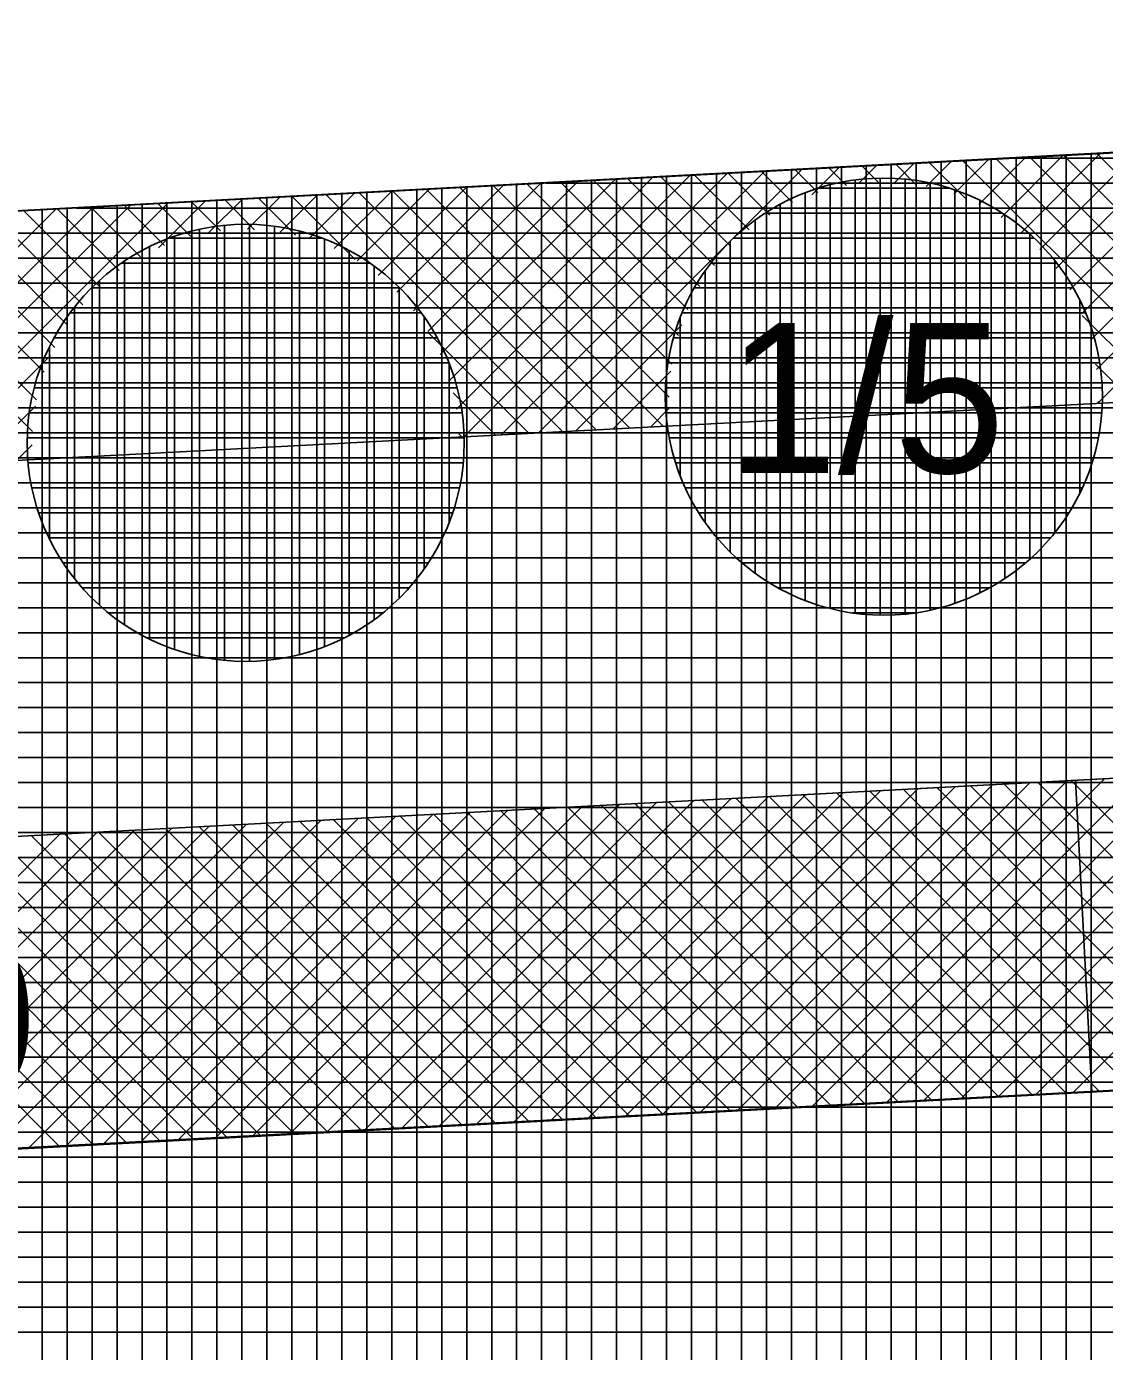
# Model space of a CAD drawing. Extents: x -566461 to -565198, y -1096301 to -1095707.
# Drawn here: x -565548.39 to -565539.75, y -1095873.77 to -1095863.16 of the extents above; entities that cross this region are included whole.
import ezdxf

# ---------------------------------------------------------------- set-up
doc = ezdxf.new("R2010")
doc.units = 0
for name, color, linetype in [('Vrstva 13', 7, 'Continuous'), ('Vrstva 40', 7, 'Continuous'), ('Vrstva 41', 7, 'Continuous'), ('Vrstva 42', 7, 'Continuous'), ('Vrstva 43', 7, 'Continuous'), ('Vrstva 44', 7, 'Continuous')]:
    doc.layers.add(name, color=color, linetype=linetype)

msp = doc.modelspace()

# ---------------------------------------------------------------- linework, layer by layer
at = {"layer": 'Vrstva 13'}
for p, q in [((-565569.62, -1095865.76), (-565522.03, -1095863.23)), ((-565569.078, -1095870.738), (-565520.014, -1095868.13)), ((-565568.945, -1095873.234), (-565520.341, -1095870.651))]:
    msp.add_line(p, q, dxfattribs=at)
at = {"layer": 'Vrstva 41'}
for p, q in [((-565539.817, -1095865.902), (-565537.988, -1095864.073)), ((-565539.806, -1095866.173), (-565537.69, -1095864.057)), ((-565540.58, -1095864.685), (-565540.08, -1095864.185)), ((-565540.417, -1095864.805), (-565539.781, -1095864.169)), ((-565540.271, -1095864.942), (-565539.482, -1095864.153)), ((-565540.142, -1095865.095), (-565539.184, -1095864.137)), ((-565538.546, -1095865.723), (-565540.084, -1095864.185)), ((-565540.03, -1095865.266), (-565538.885, -1095864.121)), ((-565539.937, -1095865.456), (-565538.586, -1095864.105)), ((-565539.865, -1095865.667), (-565538.287, -1095864.089)), ((-565538.508, -1095865.479), (-565539.816, -1095864.171)), ((-565544.285, -1095866.41), (-565542.171, -1095864.296)), ((-565542.047, -1095864.485), (-565542.233, -1095864.3)), ((-565542.095, -1095864.503), (-565541.873, -1095864.28)), ((-565541.82, -1095864.43), (-565541.964, -1095864.285)), ((-565541.724, -1095864.415), (-565541.574, -1095864.264)), ((-565541.563, -1095864.404), (-565541.696, -1095864.271)), ((-565541.433, -1095864.406), (-565541.275, -1095864.249)), ((-565541.26, -1095864.424), (-565541.427, -1095864.257)), ((-565541.18, -1095864.436), (-565540.976, -1095864.233)), ((-565540.869, -1095864.532), (-565541.159, -1095864.242)), ((-565540.958, -1095864.498), (-565540.677, -1095864.217)), ((-565538.988, -1095866.13), (-565540.89, -1095864.228)), ((-565540.759, -1095864.582), (-565540.379, -1095864.201)), ((-565538.72, -1095866.116), (-565540.622, -1095864.214)), ((-565538.546, -1095866.007), (-565540.353, -1095864.199)), ((-565545.171, -1095865.599), (-565543.964, -1095864.392)), ((-565545.072, -1095865.783), (-565543.665, -1095864.376)), ((-565544.995, -1095865.988), (-565543.366, -1095864.36)), ((-565544.943, -1095866.219), (-565543.068, -1095864.344)), ((-565544.883, -1095866.442), (-565542.769, -1095864.328)), ((-565544.584, -1095866.426), (-565542.47, -1095864.312)), ((-565543.09, -1095865.422), (-565544.112, -1095864.4)), ((-565542.992, -1095865.237), (-565543.844, -1095864.386)), ((-565542.877, -1095865.069), (-565543.575, -1095864.371)), ((-565542.745, -1095864.918), (-565543.307, -1095864.357)), ((-565542.597, -1095864.784), (-565543.038, -1095864.343)), ((-565542.432, -1095864.666), (-565542.77, -1095864.328)), ((-565542.25, -1095864.566), (-565542.501, -1095864.314)), ((-565546.355, -1095864.803), (-565546.055, -1095864.503)), ((-565546.125, -1095864.856), (-565545.757, -1095864.488)), ((-565544.092, -1095866.4), (-565545.992, -1095864.5)), ((-565545.92, -1095864.934), (-565545.458, -1095864.472)), ((-565545.736, -1095865.033), (-565545.159, -1095864.456)), ((-565543.823, -1095866.386), (-565545.724, -1095864.486)), ((-565545.57, -1095865.149), (-565544.86, -1095864.44)), ((-565543.555, -1095866.372), (-565545.455, -1095864.471)), ((-565545.42, -1095865.283), (-565544.562, -1095864.424)), ((-565545.287, -1095865.432), (-565544.263, -1095864.408)), ((-565543.286, -1095866.357), (-565545.186, -1095864.457)), ((-565543.238, -1095866.123), (-565544.918, -1095864.443)), ((-565543.217, -1095865.861), (-565544.649, -1095864.428)), ((-565543.165, -1095865.63), (-565544.381, -1095864.414)), ((-565550.074, -1095866.542), (-565548.147, -1095864.615)), ((-565549.96, -1095866.711), (-565547.848, -1095864.599)), ((-565549.661, -1095866.695), (-565547.549, -1095864.583)), ((-565549.362, -1095866.679), (-565547.25, -1095864.567)), ((-565547.644, -1095865.111), (-565548.14, -1095864.615)), ((-565547.471, -1095865.001), (-565547.872, -1095864.6)), ((-565547.28, -1095864.909), (-565547.603, -1095864.586)), ((-565547.068, -1095864.838), (-565547.335, -1095864.572)), ((-565547.329, -1095864.928), (-565546.952, -1095864.551)), ((-565546.832, -1095864.792), (-565547.066, -1095864.557)), ((-565546.924, -1095864.806), (-565546.653, -1095864.535)), ((-565546.558, -1095864.783), (-565546.798, -1095864.543)), ((-565546.615, -1095864.78), (-565546.354, -1095864.519)), ((-565546.23, -1095864.828), (-565546.529, -1095864.529)), ((-565545.754, -1095865.021), (-565546.261, -1095864.514)), ((-565548.336, -1095866.398), (-565550.02, -1095864.715)), ((-565548.306, -1095866.146), (-565549.751, -1095864.701)), ((-565548.244, -1095865.925), (-565549.483, -1095864.686)), ((-565548.159, -1095865.727), (-565549.214, -1095864.672)), ((-565548.056, -1095865.547), (-565548.946, -1095864.658)), ((-565547.935, -1095865.386), (-565548.677, -1095864.643)), ((-565547.797, -1095865.24), (-565548.409, -1095864.629)), ((-565543.987, -1095866.394), (-565543.137, -1095865.545)), ((-565539.257, -1095866.144), (-565539.932, -1095865.469)), ((-565544.361, -1095866.414), (-565545.161, -1095865.614)), ((-565549.064, -1095866.663), (-565548.192, -1095865.791)), ((-565539.525, -1095866.158), (-565539.824, -1095865.86)), ((-565543.688, -1095866.379), (-565543.225, -1095865.916)), ((-565544.629, -1095866.428), (-565544.968, -1095866.09)), ((-565548.765, -1095866.647), (-565548.314, -1095866.196)), ((-565543.389, -1095866.363), (-565543.234, -1095866.207)), ((-565539.794, -1095866.173), (-565539.806, -1095866.16)), ((-565544.898, -1095866.443), (-565544.923, -1095866.418)), ((-565548.466, -1095866.632), (-565548.34, -1095866.505)), ((-565540.3, -1095871.706), (-565537.663, -1095869.068)), ((-565540.002, -1095871.69), (-565537.364, -1095869.052)), ((-565542.391, -1095871.816), (-565539.754, -1095869.179)), ((-565542.092, -1095871.8), (-565539.455, -1095869.163)), ((-565541.793, -1095871.785), (-565539.156, -1095869.148)), ((-565541.495, -1095871.769), (-565538.858, -1095869.132)), ((-565541.196, -1095871.753), (-565538.559, -1095869.116)), ((-565540.898, -1095871.737), (-565538.26, -1095869.1)), ((-565540.599, -1095871.721), (-565537.962, -1095869.084)), ((-565544.182, -1095871.911), (-565541.546, -1095869.275)), ((-565543.884, -1095871.895), (-565541.247, -1095869.259)), ((-565543.585, -1095871.879), (-565540.949, -1095869.243)), ((-565543.287, -1095871.863), (-565540.65, -1095869.227)), ((-565542.988, -1095871.848), (-565540.351, -1095869.211)), ((-565542.689, -1095871.832), (-565540.053, -1095869.195)), ((-565539.26, -1095871.651), (-565541.632, -1095869.279)), ((-565538.991, -1095871.636), (-565541.363, -1095869.265)), ((-565538.723, -1095871.622), (-565541.094, -1095869.251)), ((-565538.454, -1095871.608), (-565540.826, -1095869.236)), ((-565538.185, -1095871.594), (-565540.557, -1095869.222)), ((-565537.917, -1095871.58), (-565540.289, -1095869.208)), ((-565537.648, -1095871.566), (-565540.02, -1095869.193)), ((-565546.273, -1095872.021), (-565543.637, -1095869.386)), ((-565545.974, -1095872.005), (-565543.339, -1095869.37)), ((-565545.676, -1095871.99), (-565543.04, -1095869.354)), ((-565545.377, -1095871.974), (-565542.741, -1095869.338)), ((-565545.078, -1095871.958), (-565542.442, -1095869.322)), ((-565544.78, -1095871.942), (-565542.144, -1095869.306)), ((-565544.481, -1095871.927), (-565541.845, -1095869.29)), ((-565541.14, -1095871.75), (-565543.512, -1095869.379)), ((-565540.872, -1095871.736), (-565543.243, -1095869.365)), ((-565540.603, -1095871.722), (-565542.974, -1095869.35)), ((-565540.335, -1095871.707), (-565542.706, -1095869.336)), ((-565540.066, -1095871.693), (-565542.437, -1095869.322)), ((-565539.797, -1095871.679), (-565542.169, -1095869.308)), ((-565539.529, -1095871.665), (-565541.9, -1095869.293)), ((-565548.363, -1095872.132), (-565545.728, -1095869.497)), ((-565548.065, -1095872.116), (-565545.43, -1095869.481)), ((-565547.766, -1095872.1), (-565545.131, -1095869.465)), ((-565547.467, -1095872.084), (-565544.832, -1095869.449)), ((-565547.169, -1095872.069), (-565544.533, -1095869.433)), ((-565546.87, -1095872.053), (-565544.235, -1095869.417)), ((-565546.571, -1095872.037), (-565543.936, -1095869.402)), ((-565543.29, -1095871.864), (-565545.66, -1095869.493)), ((-565543.021, -1095871.849), (-565545.392, -1095869.479)), ((-565542.752, -1095871.835), (-565545.123, -1095869.465)), ((-565542.484, -1095871.821), (-565544.854, -1095869.45)), ((-565542.215, -1095871.807), (-565544.586, -1095869.436)), ((-565541.946, -1095871.793), (-565544.317, -1095869.422)), ((-565541.678, -1095871.778), (-565544.049, -1095869.408)), ((-565541.409, -1095871.764), (-565543.78, -1095869.393)), ((-565550.155, -1095872.226), (-565547.521, -1095869.592)), ((-565549.856, -1095872.211), (-565547.222, -1095869.576)), ((-565549.558, -1095872.195), (-565546.923, -1095869.56)), ((-565549.259, -1095872.179), (-565546.624, -1095869.544)), ((-565548.96, -1095872.163), (-565546.326, -1095869.529)), ((-565548.662, -1095872.147), (-565546.027, -1095869.513)), ((-565545.17, -1095871.963), (-565547.54, -1095869.593)), ((-565544.902, -1095871.949), (-565547.271, -1095869.579)), ((-565544.633, -1095871.935), (-565547.003, -1095869.565)), ((-565544.364, -1095871.92), (-565546.734, -1095869.55)), ((-565544.096, -1095871.906), (-565546.466, -1095869.536)), ((-565543.827, -1095871.892), (-565546.197, -1095869.522)), ((-565543.558, -1095871.878), (-565545.929, -1095869.507)), ((-565550.752, -1095872.258), (-565548.118, -1095869.624)), ((-565550.454, -1095872.242), (-565547.819, -1095869.608)), ((-565547.319, -1095872.077), (-565549.689, -1095869.707)), ((-565547.051, -1095872.062), (-565549.42, -1095869.693)), ((-565546.782, -1095872.048), (-565549.151, -1095869.679)), ((-565546.513, -1095872.034), (-565548.883, -1095869.665)), ((-565546.245, -1095872.02), (-565548.614, -1095869.65)), ((-565545.976, -1095872.006), (-565548.346, -1095869.636)), ((-565545.707, -1095871.991), (-565548.077, -1095869.622)), ((-565545.439, -1095871.977), (-565547.809, -1095869.607)), ((-565548.125, -1095872.119), (-565550.494, -1095869.75)), ((-565547.857, -1095872.105), (-565550.226, -1095869.736)), ((-565547.588, -1095872.091), (-565549.957, -1095869.722))]:
    msp.add_line(p, q, dxfattribs=at)
at = {"layer": 'Vrstva 42'}
msp.add_line((-565539.986, -1095869.192), (-565539.853, -1095871.688), dxfattribs=at)
for points in [[(-565642.21, -1095870.56), (-565642.251, -1095872.566), (-565630.414, -1095873.721), (-565610.455, -1095873.29), (-565587.747, -1095870.748), (-565569.297, -1095867.734), (-565519.622, -1095865.105), (-565519.36, -1095863.08), (-565569.62, -1095865.76), (-565587.97, -1095868.76), (-565610.5, -1095871.29), (-565630.22, -1095871.73)], [(-565642.542, -1095875.552), (-565642.365, -1095878.081), (-565630.354, -1095879.235), (-565609.886, -1095878.768), (-565587.002, -1095876.198), (-565568.675, -1095873.205), (-565520.341, -1095870.651), (-565520.014, -1095868.13), (-565569.078, -1095870.738), (-565587.281, -1095873.714), (-565610.165, -1095876.284), (-565630.41, -1095876.736)]]:
    msp.add_lwpolyline(points, close=True, dxfattribs=at)
at = {"layer": 'Vrstva 43'}
for p, q in [((-565540.06, -1095879.205), (-565540.06, -1095864.189)), ((-565539.86, -1095879.195), (-565539.86, -1095864.178)), ((-565542.06, -1095879.312), (-565542.06, -1095864.295)), ((-565541.86, -1095879.301), (-565541.86, -1095864.284)), ((-565541.66, -1095879.29), (-565541.66, -1095864.274)), ((-565541.46, -1095879.28), (-565541.46, -1095864.263)), ((-565541.26, -1095879.269), (-565541.26, -1095864.252)), ((-565541.06, -1095879.259), (-565541.06, -1095864.242)), ((-565540.86, -1095879.248), (-565540.86, -1095864.231)), ((-565540.66, -1095879.237), (-565540.66, -1095864.22)), ((-565540.464, -1095864.21), (-565519.506, -1095864.21)), ((-565540.46, -1095879.227), (-565540.46, -1095864.21)), ((-565540.26, -1095879.216), (-565540.26, -1095864.199)), ((-565544.06, -1095879.418), (-565544.06, -1095864.401)), ((-565543.86, -1095879.407), (-565543.86, -1095864.391)), ((-565543.66, -1095879.397), (-565543.66, -1095864.38)), ((-565543.46, -1095879.386), (-565543.46, -1095864.369)), ((-565543.26, -1095879.375), (-565543.26, -1095864.359)), ((-565543.06, -1095879.365), (-565543.06, -1095864.348)), ((-565542.86, -1095879.354), (-565542.86, -1095864.337)), ((-565542.66, -1095879.344), (-565542.66, -1095864.327)), ((-565542.46, -1095879.333), (-565542.46, -1095864.316)), ((-565542.26, -1095879.322), (-565542.26, -1095864.305)), ((-565546.06, -1095879.524), (-565546.06, -1095864.507)), ((-565545.86, -1095879.513), (-565545.86, -1095864.497)), ((-565545.66, -1095879.503), (-565545.66, -1095864.486)), ((-565545.46, -1095879.492), (-565545.46, -1095864.476)), ((-565545.26, -1095879.482), (-565545.26, -1095864.465)), ((-565545.06, -1095879.471), (-565545.06, -1095864.454)), ((-565544.86, -1095879.46), (-565544.86, -1095864.444)), ((-565544.66, -1095879.45), (-565544.66, -1095864.433)), ((-565544.46, -1095879.439), (-565544.46, -1095864.422)), ((-565544.26, -1095879.428), (-565544.26, -1095864.412)), ((-565544.226, -1095864.41), (-565519.532, -1095864.41)), ((-565548.06, -1095879.63), (-565548.06, -1095864.614)), ((-565547.988, -1095864.61), (-565519.558, -1095864.61)), ((-565547.86, -1095879.62), (-565547.86, -1095864.603)), ((-565547.66, -1095879.609), (-565547.66, -1095864.593)), ((-565547.46, -1095879.598), (-565547.46, -1095864.582)), ((-565547.26, -1095879.588), (-565547.26, -1095864.571)), ((-565547.06, -1095879.577), (-565547.06, -1095864.561)), ((-565546.86, -1095879.567), (-565546.86, -1095864.55)), ((-565546.66, -1095879.556), (-565546.66, -1095864.539)), ((-565546.46, -1095879.545), (-565546.46, -1095864.529)), ((-565546.26, -1095879.535), (-565546.26, -1095864.518)), ((-565548.26, -1095879.641), (-565548.26, -1095864.624)), ((-565551.75, -1095864.81), (-565519.584, -1095864.81)), ((-565555.512, -1095865.01), (-565519.61, -1095865.01)), ((-565559.274, -1095865.21), (-565519.636, -1095865.21)), ((-565563.036, -1095865.41), (-565519.662, -1095865.41)), ((-565566.798, -1095865.61), (-565519.688, -1095865.61)), ((-565569.926, -1095865.81), (-565519.714, -1095865.81)), ((-565571.149, -1095866.01), (-565519.74, -1095866.01)), ((-565572.373, -1095866.21), (-565519.765, -1095866.21)), ((-565573.596, -1095866.41), (-565519.791, -1095866.41)), ((-565574.819, -1095866.61), (-565519.817, -1095866.61)), ((-565576.043, -1095866.81), (-565519.843, -1095866.81)), ((-565577.266, -1095867.01), (-565519.869, -1095867.01)), ((-565578.489, -1095867.21), (-565519.895, -1095867.21)), ((-565579.713, -1095867.41), (-565519.921, -1095867.41)), ((-565580.936, -1095867.61), (-565519.947, -1095867.61)), ((-565582.159, -1095867.81), (-565519.973, -1095867.81)), ((-565583.383, -1095868.01), (-565519.999, -1095868.01)), ((-565584.606, -1095868.21), (-565520.025, -1095868.21)), ((-565585.829, -1095868.41), (-565520.05, -1095868.41)), ((-565587.053, -1095868.61), (-565520.076, -1095868.61)), ((-565588.415, -1095868.81), (-565520.102, -1095868.81)), ((-565590.196, -1095869.01), (-565520.128, -1095869.01)), ((-565591.977, -1095869.21), (-565520.154, -1095869.21)), ((-565593.758, -1095869.41), (-565520.18, -1095869.41)), ((-565595.539, -1095869.61), (-565520.206, -1095869.61)), ((-565597.32, -1095869.81), (-565520.232, -1095869.81)), ((-565599.101, -1095870.01), (-565520.258, -1095870.01)), ((-565600.882, -1095870.21), (-565520.284, -1095870.21)), ((-565602.663, -1095870.41), (-565520.31, -1095870.41)), ((-565604.445, -1095870.61), (-565520.335, -1095870.61)), ((-565606.226, -1095870.81), (-565520.361, -1095870.81)), ((-565608.007, -1095871.01), (-565520.387, -1095871.01)), ((-565609.788, -1095871.21), (-565520.413, -1095871.21)), ((-565615.878, -1095871.41), (-565520.439, -1095871.41)), ((-565624.842, -1095871.61), (-565520.465, -1095871.61)), ((-565642.236, -1095871.81), (-565520.491, -1095871.81)), ((-565642.24, -1095872.01), (-565520.517, -1095872.01)), ((-565642.244, -1095872.21), (-565520.543, -1095872.21)), ((-565642.248, -1095872.41), (-565520.569, -1095872.41)), ((-565642.252, -1095872.61), (-565520.595, -1095872.61)), ((-565642.256, -1095872.81), (-565520.62, -1095872.81)), ((-565642.26, -1095873.01), (-565520.646, -1095873.01)), ((-565642.265, -1095873.21), (-565520.672, -1095873.21)), ((-565642.269, -1095873.41), (-565520.698, -1095873.41)), ((-565642.273, -1095873.61), (-565520.724, -1095873.61))]:
    msp.add_line(p, q, dxfattribs=at)
msp.add_lwpolyline([(-565639.56, -1095885.89), (-565630.78, -1095886.75), (-565609.49, -1095886.27), (-565595.88, -1095884.74), (-565585.92, -1095883.62), (-565568.01, -1095880.69), (-565521.32, -1095878.21), (-565519.36, -1095863.08), (-565522.03, -1095863.23), (-565569.62, -1095865.76), (-565587.97, -1095868.76), (-565610.5, -1095871.29), (-565630.22, -1095871.73), (-565642.21, -1095870.56), (-565642.52, -1095885.6), (-565645.08, -1096008.78), (-565642.11, -1096010.51)], close=True, dxfattribs=at)
at = {"layer": 'Vrstva 44'}
for p, q in [((-565541.75, -1095864.387), (-565541.75, -1095867.854)), ((-565541.55, -1095864.372), (-565541.55, -1095867.869)), ((-565541.35, -1095864.379), (-565541.35, -1095867.86)), ((-565542.15, -1095864.487), (-565542.15, -1095867.752)), ((-565540.998, -1095864.45), (-565542.038, -1095864.45)), ((-565541.95, -1095864.425), (-565541.95, -1095867.815)), ((-565541.15, -1095864.41), (-565541.15, -1095867.828)), ((-565540.95, -1095864.467), (-565540.95, -1095867.773)), ((-565542.35, -1095864.581), (-565542.35, -1095867.659)), ((-565540.75, -1095864.551), (-565540.75, -1095867.691)), ((-565542.55, -1095864.707), (-565542.55, -1095867.532)), ((-565540.572, -1095864.65), (-565542.468, -1095864.65)), ((-565540.55, -1095864.663), (-565540.55, -1095867.574)), ((-565547, -1095864.781), (-565547, -1095868.2)), ((-565546.8, -1095864.749), (-565546.8, -1095868.23)), ((-565546.6, -1095864.741), (-565546.6, -1095868.238)), ((-565546.4, -1095864.757), (-565546.4, -1095868.223)), ((-565546.2, -1095864.796), (-565546.2, -1095868.186)), ((-565540.35, -1095864.821), (-565540.35, -1095867.421)), ((-565547.4, -1095864.919), (-565547.4, -1095868.06)), ((-565546.025, -1095864.85), (-565547.238, -1095864.85)), ((-565547.2, -1095864.837), (-565547.2, -1095868.142)), ((-565546, -1095864.859), (-565546, -1095868.122)), ((-565542.75, -1095864.878), (-565542.75, -1095867.363)), ((-565540.318, -1095864.85), (-565542.723, -1095864.85)), ((-565547.6, -1095865.035), (-565547.6, -1095867.945)), ((-565545.8, -1095864.95), (-565545.8, -1095868.028)), ((-565540.15, -1095865.034), (-565540.15, -1095867.206)), ((-565545.637, -1095865.05), (-565547.621, -1095865.05)), ((-565545.6, -1095865.078), (-565545.6, -1095867.904)), ((-565542.95, -1095865.113), (-565542.95, -1095867.129)), ((-565540.138, -1095865.05), (-565542.903, -1095865.05)), ((-565545.396, -1095865.25), (-565547.862, -1095865.25)), ((-565547.8, -1095865.19), (-565547.8, -1095867.789)), ((-565545.4, -1095865.245), (-565545.4, -1095867.732)), ((-565540.003, -1095865.25), (-565543.037, -1095865.25)), ((-565539.95, -1095865.351), (-565539.95, -1095866.892)), ((-565545.225, -1095865.45), (-565548.037, -1095865.45)), ((-565548, -1095865.404), (-565548, -1095867.576)), ((-565539.905, -1095865.45), (-565543.135, -1095865.45)), ((-565545.2, -1095865.483), (-565545.2, -1095867.496)), ((-565543.15, -1095865.488), (-565543.15, -1095866.751)), ((-565545.095, -1095865.65), (-565548.163, -1095865.65)), ((-565539.836, -1095865.65), (-565543.204, -1095865.65)), ((-565548.2, -1095865.72), (-565548.2, -1095867.259)), ((-565545.003, -1095865.85), (-565548.257, -1095865.85)), ((-565545, -1095865.858), (-565545, -1095867.124)), ((-565539.793, -1095865.85), (-565543.249, -1095865.85)), ((-565544.938, -1095866.05), (-565548.323, -1095866.05)), ((-565539.772, -1095866.05), (-565543.268, -1095866.05)), ((-565544.898, -1095866.25), (-565548.363, -1095866.25)), ((-565539.775, -1095866.25), (-565543.263, -1095866.25)), ((-565544.881, -1095866.45), (-565548.378, -1095866.45)), ((-565539.803, -1095866.45), (-565543.237, -1095866.45)), ((-565544.889, -1095866.65), (-565548.371, -1095866.65)), ((-565539.854, -1095866.65), (-565543.186, -1095866.65)), ((-565544.919, -1095866.85), (-565548.341, -1095866.85)), ((-565539.931, -1095866.85), (-565543.11, -1095866.85)), ((-565544.974, -1095867.05), (-565548.288, -1095867.05)), ((-565540.039, -1095867.05), (-565543, -1095867.05)), ((-565545.054, -1095867.25), (-565548.205, -1095867.25)), ((-565540.186, -1095867.25), (-565542.855, -1095867.25)), ((-565545.169, -1095867.45), (-565548.091, -1095867.45)), ((-565540.385, -1095867.45), (-565542.654, -1095867.45)), ((-565545.321, -1095867.65), (-565547.939, -1095867.65)), ((-565540.675, -1095867.65), (-565542.366, -1095867.65)), ((-565545.532, -1095867.85), (-565547.73, -1095867.85)), ((-565541.264, -1095867.85), (-565541.774, -1095867.85)), ((-565545.84, -1095868.05), (-565547.422, -1095868.05))]:
    msp.add_line(p, q, dxfattribs=at)
for centre in [(-565541.52, -1095866.12), (-565546.63, -1095866.49)]:
    msp.add_circle(centre, 1.75, dxfattribs=at)

# ---------------------------------------------------------------- texts
at = {"layer": 'Vrstva 40'}
for s, p in [('1/5', (-565542.78, -1095866.73)), ('11/40', (-565552.32, -1095871.7))]:
    msp.add_text(s, height=1.2, dxfattribs=at).set_placement(p)

doc.saveas('drawing.dxf')
